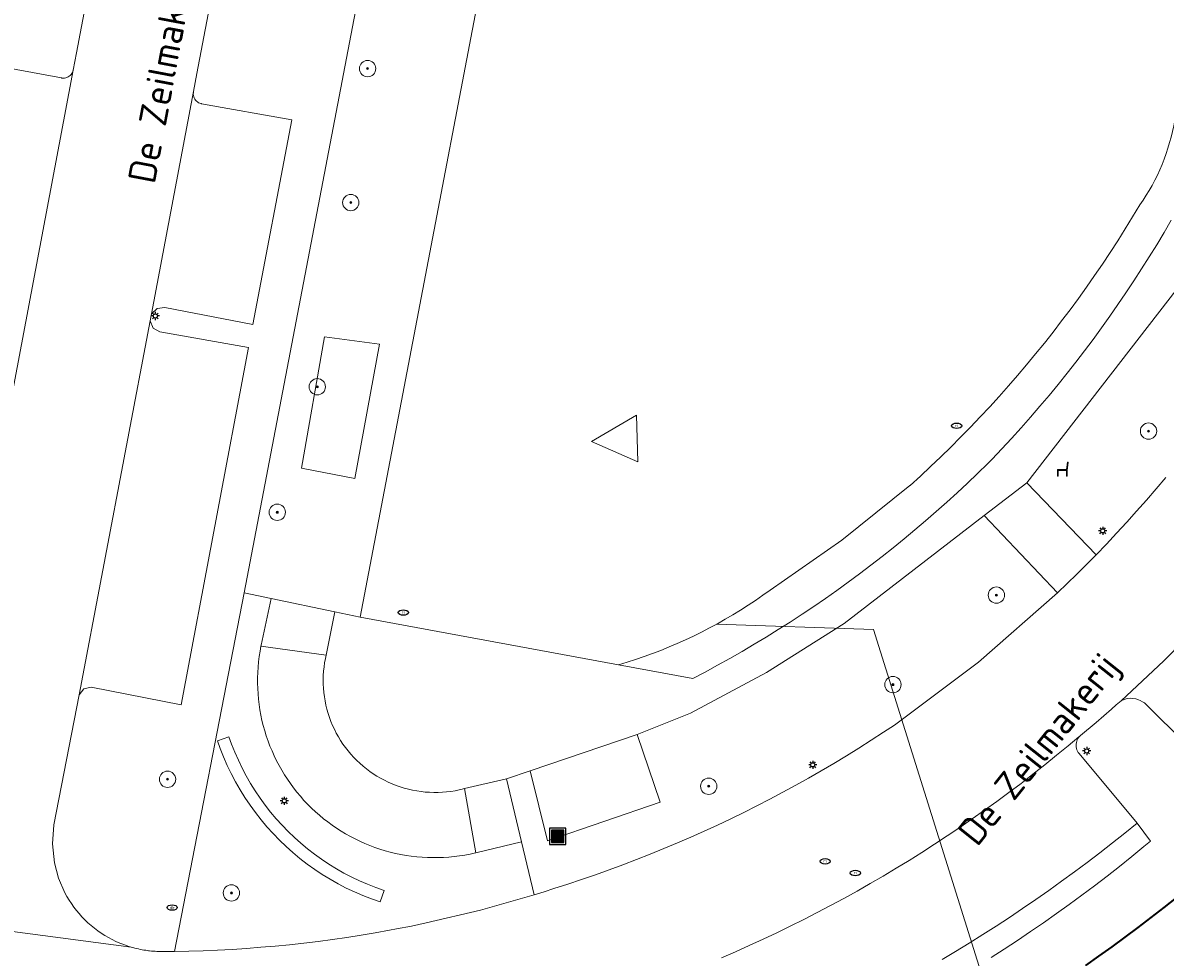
# Model space of a CAD drawing. Header units: metres. Extents: x 152610 to 160096, y 456114 to 462495.
# Tile 331 of 656: x 157665 to 157721, y 459829 to 459875. Entities that reach past the tile are written whole.
import ezdxf
from ezdxf.enums import TextEntityAlignment as Align

# ---------------------------------------------------------------- set-up
doc = ezdxf.new("R2010")
doc.units = ezdxf.units.M
doc.header["$LTSCALE"] = 0.5
doc.layers.get('0').update_dxf_attribs({"linetype": 'CONTINUOUS'})
for name, color, linetype, lineweight in [('B-PV-GK-BESCHOEIING-G', 251, 'GK-BESCHOEIING-SO', 18), ('B-PV-GR-BEPLANTING_CULTUUR_HEESTERS-GV', 251, 'CONTINUOUS', 18), ('B-PV-GR-BOOM-S', 251, 'CONTINUOUS', 25), ('B-PV-GR-HAAG-GV', 251, 'CONTINUOUS', 13), ('B-PV-IE-MEUBILAIR-S', 251, 'CONTINUOUS', 25), ('B-PV-IE-MEUBILAIR_WEGMEUBILAIR-S', 251, 'CONTINUOUS', 25), ('B-PV-IE-MEUBILAIR_WEGMEUBILAIR_AFVALBAK-S', 251, 'CONTINUOUS', 25), ('B-PV-KW-KUNSTWERK_DUIKER-G', 251, 'CONTINUOUS', 18), ('B-PV-OG-BEBOUWING-GV', 6, 'CONTINUOUS', 35), ('B-PV-OG-TERREIN_BEGROEID-GV', 251, 'CONTINUOUS', 18), ('B-PV-OG-TOPOGRAFIE-T18', 1, 'CONTINUOUS', 18), ('B-PV-OG-WATER_SLOOT-GV', 251, 'CONTINUOUS', 18), ('B-PV-VH-GESLOTENVERHARDING_BETON-GV', 251, 'CONTINUOUS', 18), ('B-PV-VH-ONVERHARD_ZAND-GV', 251, 'CONTINUOUS', 18), ('B-PV-VH-OPENVERHARDING_BETONSTRAATSTEEN-GV', 251, 'CONTINUOUS', 18), ('B-PV-VH-OPENVERHARDING_TEGEL-GV', 251, 'CONTINUOUS', 18)]:
    doc.layers.add(name, color=color, linetype=linetype, lineweight=lineweight)
doc.styles.add('NLCS-ISO', font='NLCS-ISO.ttf')
doc.styles.add('NLCS-ISO-M750-T18', font='NLCS-ISO.ttf', dxfattribs={"height": 1.35})
doc.linetypes.add('GK-BESCHOEIING-SO', pattern='A,18,-3,[1,NLCS.SHX,S=0.6,R=0,X=0,Y=0],-3', length=24)

# ---------------------------------------------------------------- blocks, each defined once
blk = doc.blocks.new('SIE-WEG_AFVALBAK-SO')
h = blk.add_hatch(color=256)
h.dxf.hatch_style = 1
h.paths.add_polyline_path([(-1.5, -1.5), (1.5, -1.5), (1.5, 1.5), (-1.5, 1.5)])
for points in [[(-2, -2), (2, -2), (2, 2), (-2, 2)], [(-1.5, -1.5), (1.5, -1.5), (1.5, 1.5), (-1.5, 1.5)]]:
    blk.add_lwpolyline(points, close=True)
blk = doc.blocks.new('SIE-MEUBILAIR_PAAL_LICHTMAST-SO')
for points in [[(-0.62, 0), (-1, 0)], [(-0.71, 0.71), (-0.44, 0.44)], [(0, 1), (0, 0.62)], [(0.44, 0.44), (0.71, 0.71)], [(1, 0), (0.62, 0)], [(-0.71, -0.71), (-0.44, -0.44)], [(0, -0.62), (0, -1)], [(0.44, -0.44), (0.71, -0.71)]]:
    blk.add_lwpolyline(points)
blk.add_circle((0, 0), 0.5)
blk = doc.blocks.new('SIE-MEUBILAIR_PUT_RIOOLPUT-SO')
blk.add_ellipse((0, 0), major_axis=(1.25, 0), ratio=0.54)
at = {"style": 'NLCS-ISO'}
blk.add_text('ri', height=0.75, dxfattribs=at).set_placement((-0.04, 0.07), align=Align.MIDDLE_CENTER)
blk = doc.blocks.new('SIE-MEUBILAIR_PUT_DRAINAGEPUT-SO')
blk.add_ellipse((0, 0), major_axis=(1.25, 0), ratio=0.54)
at = {"style": 'NLCS-ISO'}
blk.add_text('dr', height=0.75, dxfattribs=at).set_placement((0.03, 0), align=Align.MIDDLE_CENTER)
blk = doc.blocks.new('SIE-WEG_ZITBANK-SO')
at = {"color": 0, "linetype": 'ByBlock', "lineweight": 18}
blk.add_lwpolyline([(-0.91, -1.63), (-0.91, -0.2), (1.09, -0.2), (1.09, -1.63), (1.29, -1.63), (1.29, -0.21), (1.54, 1.78), (1.33, 1.78), (1.11, 0), (-1.11, 0), (-1.11, -1.63)], close=True, dxfattribs=at)
blk = doc.blocks.new('SGR-BOOM_GBKN-SO')
at = {"linetype": 'ByBlock', "lineweight": 18}
h = blk.add_hatch(color=0, dxfattribs=at)
h.dxf.hatch_style = 1
edge = h.paths.add_edge_path()
edge.add_arc((0, 0), 0.25, 0, 360)
at = {"color": 0, "linetype": 'ByBlock', "lineweight": 18}
for radius in [2, 0.25]:
    blk.add_circle((0, 0), radius, dxfattribs=at)
at = {"color": 0, "linetype": 'ByBlock', "lineweight": 18, "style": 'NLCS-ISO'}
blk.add_attdef('SOORT', (2.5, 0), '', height=1.5, dxfattribs=at)

msp = doc.modelspace()

# ---------------------------------------------------------------- linework, layer by layer
at = {"layer": 'B-PV-GK-BESCHOEIING-G', "flags": 128}
msp.add_lwpolyline([(157724.19, 459885.541), (157721.105, 459870.08), (157721.055, 459869.801), (157720.997, 459869.523), (157720.931, 459869.247), (157720.857, 459868.973), (157720.775, 459868.701), (157720.686, 459868.431), (157720.59, 459868.164), (157720.486, 459867.9), (157720.374, 459867.639), (157720.255, 459867.382), (157720.129, 459867.127), (157719.996, 459866.877), (157719.856, 459866.63), (157719.709, 459866.387), (157719.555, 459866.148), (157719.396, 459865.916), (157719.043, 459865.327), (157718.683, 459864.743), (157718.316, 459864.162), (157717.942, 459863.586), (157717.562, 459863.015), (157717.175, 459862.447), (157716.781, 459861.885), (157716.381, 459861.327), (157715.975, 459860.773), (157715.562, 459860.225), (157715.143, 459859.681), (157714.717, 459859.142), (157714.285, 459858.609), (157713.847, 459858.08), (157713.403, 459857.556), (157712.953, 459857.038), (157712.496, 459856.525), (157712.034, 459856.017), (157711.566, 459855.515), (157711.092, 459855.018), (157710.612, 459854.527), (157710.127, 459854.041), (157709.636, 459853.561), (157709.139, 459853.087), (157708.637, 459852.619), (157708.13, 459852.156), (157708.123, 459852.15), (157704.783, 459849.474), (157701.273, 459847.026), (157700.917, 459846.77), (157700.556, 459846.521), (157700.191, 459846.279), (157699.821, 459846.043), (157699.447, 459845.814), (157699.069, 459845.592), (157698.687, 459845.377), (157698.301, 459845.168), (157697.911, 459844.967), (157697.518, 459844.773), (157697.121, 459844.587), (157696.721, 459844.407), (157696.318, 459844.235), (157695.912, 459844.07), (157695.502, 459843.913), (157695.09, 459843.763), (157694.675, 459843.621), (157694.258, 459843.486), (157693.838, 459843.359), (157693.832, 459843.357), (157681.176, 459845.689), (157690.019, 459892.013)], dxfattribs=at)
at = {"layer": 'B-PV-GR-BEPLANTING_CULTUUR_HEESTERS-GV', "flags": 128}
for points in [[(157682.123, 459859.094), (157679.427, 459859.448), (157678.292, 459852.997), (157680.917, 459852.5)], [(157695.882, 459836.62), (157694.751, 459839.95), (157689.502, 459838.168), (157690.355, 459834.719)]]:
    msp.add_lwpolyline(points, close=True, dxfattribs=at)
at = {"layer": 'B-PV-GR-HAAG-GV', "flags": 128}
msp.add_lwpolyline([(157674.872, 459839.47), (157674.742, 459839.831), (157674.177, 459839.628), (157674.311, 459839.257), (157674.477, 459838.839), (157674.658, 459838.428), (157674.854, 459838.023), (157675.063, 459837.626), (157675.287, 459837.236), (157675.525, 459836.854), (157675.776, 459836.481), (157676.04, 459836.117), (157676.316, 459835.763), (157676.606, 459835.419), (157676.907, 459835.085), (157677.22, 459834.763), (157677.544, 459834.451), (157677.879, 459834.152), (157678.225, 459833.864), (157678.581, 459833.589), (157678.946, 459833.327), (157679.32, 459833.078), (157679.703, 459832.843), (157680.094, 459832.621), (157680.493, 459832.413), (157680.898, 459832.22), (157681.311, 459832.041), (157681.729, 459831.877), (157682.153, 459831.728), (157682.352, 459832.294), (157681.938, 459832.44), (157681.54, 459832.596), (157681.147, 459832.766), (157680.76, 459832.95), (157680.381, 459833.148), (157680.008, 459833.359), (157679.644, 459833.584), (157679.287, 459833.821), (157678.939, 459834.071), (157678.6, 459834.332), (157678.271, 459834.606), (157677.952, 459834.892), (157677.643, 459835.188), (157677.345, 459835.495), (157677.058, 459835.813), (157676.783, 459836.141), (157676.519, 459836.478), (157676.267, 459836.825), (157676.028, 459837.18), (157675.802, 459837.544), (157675.589, 459837.915), (157675.389, 459838.294), (157675.203, 459838.679), (157675.031, 459839.071)], close=True, dxfattribs=at)
msp.add_lwpolyline([(157712.1, 459829.002), (157712.75, 459829.42), (157713.395, 459829.844), (157714.037, 459830.275), (157714.673, 459830.712), (157715.306, 459831.156), (157715.933, 459831.606), (157716.556, 459832.063), (157717.174, 459832.527), (157717.788, 459832.997), (157718.396, 459833.473), (157718.999, 459833.955), (157719.598, 459834.444), (157719.91, 459834.703), (157719.263, 459835.601), (157718.658, 459835.109), (157718.049, 459834.624), (157717.434, 459834.145), (157716.815, 459833.672), (157716.191, 459833.206), (157715.562, 459832.746), (157714.928, 459832.293), (157714.29, 459831.846), (157713.647, 459831.406), (157712.999, 459830.972), (157712.348, 459830.545), (157711.692, 459830.125), (157711.031, 459829.711), (157710.367, 459829.305), (157709.698, 459828.905)], dxfattribs=at)
at = {"layer": 'B-PV-KW-KUNSTWERK_DUIKER-G', "flags": 128}
msp.add_lwpolyline([(157698.636, 459845.35), (157706.336, 459845.089), (157718.406, 459806.614), (157727.355, 459811.814), (157737.344, 459772.432)], dxfattribs=at)
at = {"layer": 'B-PV-OG-BEBOUWING-GV', "flags": 128}
msp.add_lwpolyline([(157721.188, 459831.948), (157720.565, 459831.452), (157719.936, 459830.962), (157719.303, 459830.479), (157718.666, 459830.002), (157718.023, 459829.531), (157717.376, 459829.067), (157716.724, 459828.609)], dxfattribs=at)
at = {"layer": 'B-PV-OG-TERREIN_BEGROEID-GV', "flags": 128}
for points in [[(157684.798, 459893.002), (157684.355, 459893.288), (157675.483, 459846.89), (157676.816, 459846.614), (157679.935, 459845.952), (157681.176, 459845.689), (157690.019, 459892.013)], [(157678.292, 459852.997), (157679.427, 459859.448), (157682.123, 459859.094), (157680.917, 459852.5)], [(157715.358, 459846.888), (157711.768, 459850.686), (157704.894, 459845.394), (157701.086, 459842.984), (157697.364, 459840.991), (157694.751, 459839.95), (157695.882, 459836.62), (157690.355, 459834.719), (157689.502, 459838.168), (157688.343, 459837.774), (157689.087, 459834.678), (157689.711, 459832.084), (157690.188, 459832.233), (157690.664, 459832.386), (157691.348, 459832.604), (157692.029, 459832.83), (157692.708, 459833.064), (157693.384, 459833.305), (157694.058, 459833.554), (157694.729, 459833.81), (157695.396, 459834.073), (157696.061, 459834.344), (157696.723, 459834.623), (157697.381, 459834.909), (157698.037, 459835.202), (157698.689, 459835.502), (157699.338, 459835.81), (157699.983, 459836.124), (157700.624, 459836.446), (157701.262, 459836.775), (157701.897, 459837.112), (157702.527, 459837.455), (157703.154, 459837.805), (157703.777, 459838.163), (157704.395, 459838.527), (157705.01, 459838.898), (157705.62, 459839.275), (157706.227, 459839.66), (157706.829, 459840.051), (157707.363, 459840.407), (157711.486, 459843.493)]]:
    msp.add_lwpolyline(points, close=True, dxfattribs=at)
for points in [[(157720.686, 459868.431), (157720.59, 459868.164), (157720.486, 459867.9), (157720.374, 459867.639), (157720.255, 459867.382), (157720.129, 459867.127), (157719.996, 459866.877), (157719.856, 459866.63), (157719.709, 459866.387), (157719.555, 459866.148), (157719.396, 459865.916), (157719.043, 459865.327), (157718.683, 459864.743), (157718.316, 459864.162), (157717.942, 459863.586), (157717.562, 459863.015), (157717.175, 459862.447), (157716.781, 459861.885), (157716.381, 459861.327), (157715.975, 459860.773), (157715.562, 459860.225), (157715.142, 459859.681), (157714.717, 459859.142), (157714.285, 459858.609), (157713.847, 459858.08), (157713.403, 459857.556), (157712.953, 459857.038), (157712.496, 459856.525), (157712.034, 459856.017), (157711.566, 459855.515), (157711.092, 459855.018), (157710.612, 459854.527), (157710.127, 459854.041), (157709.636, 459853.561), (157709.139, 459853.087), (157708.637, 459852.619), (157708.13, 459852.156), (157708.123, 459852.15), (157704.783, 459849.474), (157701.273, 459847.026), (157700.917, 459846.77), (157700.556, 459846.521), (157700.19, 459846.279), (157699.821, 459846.043), (157699.447, 459845.814), (157699.069, 459845.592), (157698.687, 459845.377), (157698.301, 459845.168), (157697.911, 459844.967), (157697.518, 459844.773), (157697.121, 459844.587), (157696.721, 459844.407), (157696.318, 459844.235), (157695.912, 459844.07), (157695.502, 459843.913), (157695.09, 459843.763), (157694.675, 459843.621), (157694.258, 459843.486), (157693.839, 459843.359), (157693.832, 459843.357), (157697.476, 459842.684), (157698.087, 459843.007), (157698.695, 459843.336), (157699.298, 459843.673), (157699.898, 459844.016), (157700.494, 459844.367), (157701.085, 459844.724), (157701.673, 459845.089), (157702.256, 459845.459), (157702.835, 459845.837), (157703.409, 459846.222), (157703.979, 459846.613), (157704.544, 459847.01), (157705.105, 459847.414), (157705.661, 459847.825), (157706.212, 459848.242), (157706.759, 459848.665), (157707.3, 459849.095), (157707.836, 459849.531), (157708.368, 459849.973), (157708.894, 459850.421), (157709.415, 459850.875), (157709.931, 459851.335), (157710.441, 459851.801), (157710.946, 459852.273), (157711.445, 459852.751), (157711.939, 459853.235), (157712.15, 459853.445), (157712.63, 459853.953), (157713.105, 459854.466), (157713.574, 459854.985), (157714.037, 459855.509), (157714.493, 459856.039), (157714.944, 459856.573), (157715.389, 459857.113), (157715.827, 459857.658), (157716.259, 459858.208), (157716.685, 459858.762), (157717.104, 459859.322), (157717.517, 459859.886), (157717.923, 459860.455), (157718.323, 459861.029), (157718.717, 459861.607), (157719.103, 459862.19), (157719.483, 459862.776), (157719.857, 459863.368), (157720.223, 459863.963), (157720.583, 459864.563), (157720.935, 459865.167)], [(157721.668, 459862.373), (157713.849, 459852.287), (157717.252, 459848.758), (157717.758, 459849.283), (157718.258, 459849.814), (157718.752, 459850.35), (157719.24, 459850.891), (157719.722, 459851.438), (157720.198, 459851.99), (157720.668, 459852.547)]]:
    msp.add_lwpolyline(points, dxfattribs=at)
at = {"layer": 'B-PV-OG-WATER_SLOOT-GV', "flags": 128}
msp.add_lwpolyline([(157690.019, 459892.013), (157681.176, 459845.689), (157693.832, 459843.357), (157693.839, 459843.359), (157694.258, 459843.486), (157694.675, 459843.621), (157695.09, 459843.763), (157695.502, 459843.913), (157695.912, 459844.07), (157696.318, 459844.235), (157696.721, 459844.407), (157697.121, 459844.587), (157697.518, 459844.773), (157697.911, 459844.967), (157698.301, 459845.168), (157698.687, 459845.377), (157699.069, 459845.592), (157699.447, 459845.814), (157699.821, 459846.043), (157700.19, 459846.279), (157700.556, 459846.521), (157700.917, 459846.77), (157701.273, 459847.026), (157704.783, 459849.474), (157708.123, 459852.15), (157708.13, 459852.156), (157708.637, 459852.619), (157709.139, 459853.087), (157709.636, 459853.561), (157710.127, 459854.041), (157710.612, 459854.527), (157711.092, 459855.018), (157711.566, 459855.515), (157712.034, 459856.017), (157712.496, 459856.525), (157712.953, 459857.038), (157713.403, 459857.556), (157713.847, 459858.08), (157714.285, 459858.609), (157714.717, 459859.142), (157715.142, 459859.681), (157715.562, 459860.225), (157715.975, 459860.773), (157716.381, 459861.327), (157716.781, 459861.885), (157717.175, 459862.447), (157717.562, 459863.015), (157717.942, 459863.586), (157718.316, 459864.162), (157718.683, 459864.743), (157719.043, 459865.327), (157719.396, 459865.916), (157719.555, 459866.148), (157719.709, 459866.387), (157719.856, 459866.63), (157719.996, 459866.877), (157720.129, 459867.127), (157720.255, 459867.382), (157720.374, 459867.639), (157720.486, 459867.9), (157720.59, 459868.164), (157720.686, 459868.431)], dxfattribs=at)
msp.add_lwpolyline([(157692.521, 459854.305), (157694.727, 459855.611), (157694.782, 459853.312)], close=True, dxfattribs=at)
at = {"layer": 'B-PV-VH-GESLOTENVERHARDING_BETON-GV', "flags": 128}
msp.add_lwpolyline([(157692.521, 459854.305), (157694.782, 459853.312), (157694.727, 459855.611)], close=True, dxfattribs=at)
at = {"layer": 'B-PV-VH-ONVERHARD_ZAND-GV', "flags": 128}
msp.add_lwpolyline([(157674.872, 459839.47), (157674.742, 459839.831), (157674.177, 459839.628), (157674.311, 459839.257), (157674.477, 459838.839), (157674.658, 459838.428), (157674.854, 459838.023), (157675.063, 459837.626), (157675.287, 459837.236), (157675.525, 459836.854), (157675.776, 459836.481), (157676.04, 459836.117), (157676.316, 459835.763), (157676.606, 459835.419), (157676.907, 459835.085), (157677.22, 459834.763), (157677.544, 459834.451), (157677.879, 459834.152), (157678.225, 459833.864), (157678.581, 459833.589), (157678.946, 459833.327), (157679.32, 459833.078), (157679.703, 459832.843), (157680.094, 459832.621), (157680.493, 459832.413), (157680.898, 459832.22), (157681.311, 459832.041), (157681.729, 459831.877), (157682.153, 459831.728), (157682.352, 459832.294), (157681.938, 459832.44), (157681.54, 459832.596), (157681.147, 459832.766), (157680.76, 459832.95), (157680.381, 459833.148), (157680.008, 459833.359), (157679.644, 459833.584), (157679.287, 459833.821), (157678.939, 459834.071), (157678.6, 459834.332), (157678.271, 459834.606), (157677.952, 459834.892), (157677.643, 459835.188), (157677.345, 459835.495), (157677.058, 459835.813), (157676.783, 459836.141), (157676.519, 459836.478), (157676.267, 459836.825), (157676.028, 459837.18), (157675.802, 459837.544), (157675.589, 459837.915), (157675.389, 459838.294), (157675.203, 459838.679), (157675.031, 459839.071)], close=True, dxfattribs=at)
msp.add_lwpolyline([(157712.1, 459829.002), (157712.75, 459829.42), (157713.395, 459829.844), (157714.037, 459830.275), (157714.673, 459830.712), (157715.306, 459831.156), (157715.933, 459831.606), (157716.556, 459832.063), (157717.174, 459832.527), (157717.788, 459832.997), (157718.396, 459833.473), (157718.999, 459833.955), (157719.598, 459834.444), (157719.91, 459834.703), (157719.263, 459835.601), (157718.658, 459835.109), (157718.049, 459834.624), (157717.434, 459834.145), (157716.815, 459833.672), (157716.191, 459833.206), (157715.562, 459832.746), (157714.928, 459832.293), (157714.29, 459831.846), (157713.647, 459831.406), (157712.999, 459830.972), (157712.348, 459830.545), (157711.692, 459830.125), (157711.031, 459829.711), (157710.367, 459829.305), (157709.698, 459828.905)], dxfattribs=at)
at = {"layer": 'B-PV-VH-OPENVERHARDING_BETONSTRAATSTEEN-GV', "flags": 128}
for points in [[(157667.827, 459876.317), (157667.27, 459873.376), (157667.111, 459872.531), (157662.016, 459845.615)], [(157656.945, 459831.221), (157669.944, 459829.516), (157669.782, 459829.567), (157669.587, 459829.635), (157669.394, 459829.711), (157669.204, 459829.795), (157669.018, 459829.886), (157668.835, 459829.984), (157668.657, 459830.088), (157668.482, 459830.2), (157668.312, 459830.318), (157668.147, 459830.443), (157667.986, 459830.574), (157667.831, 459830.711), (157667.681, 459830.854), (157667.537, 459831.003), (157667.398, 459831.157), (157667.266, 459831.317), (157667.14, 459831.481), (157667.021, 459831.651), (157666.907, 459831.824), (157666.801, 459832.002), (157666.702, 459832.184), (157666.394, 459832.896), (157666.193, 459833.645), (157666.096, 459834.58), (157666.164, 459835.518), (157667.398, 459841.882), (157670.875, 459860.231), (157670.941, 459860.58), (157673.005, 459871.472), (157673.174, 459872.36), (157673.728, 459875.271)], [(157720.935, 459865.167), (157720.583, 459864.563), (157720.223, 459863.963), (157719.857, 459863.368), (157719.483, 459862.776), (157719.103, 459862.19), (157718.717, 459861.607), (157718.323, 459861.029), (157717.923, 459860.455), (157717.517, 459859.886), (157717.104, 459859.322), (157716.685, 459858.762), (157716.259, 459858.208), (157715.827, 459857.658), (157715.389, 459857.113), (157714.944, 459856.573), (157714.493, 459856.039), (157714.037, 459855.509), (157713.574, 459854.985), (157713.105, 459854.466), (157712.63, 459853.953), (157712.15, 459853.445), (157711.939, 459853.235), (157711.445, 459852.751), (157710.946, 459852.273), (157710.441, 459851.801), (157709.931, 459851.335), (157709.415, 459850.875), (157708.894, 459850.421), (157708.368, 459849.973), (157707.836, 459849.531), (157707.3, 459849.095), (157706.759, 459848.665), (157706.212, 459848.242), (157705.661, 459847.825), (157705.105, 459847.414), (157704.544, 459847.01), (157703.979, 459846.613), (157703.409, 459846.222), (157702.835, 459845.837), (157702.256, 459845.459), (157701.673, 459845.089), (157701.085, 459844.724), (157700.494, 459844.367), (157699.898, 459844.016), (157699.298, 459843.673), (157698.695, 459843.336), (157698.087, 459843.007), (157697.476, 459842.684), (157693.832, 459843.357), (157681.176, 459845.689), (157679.935, 459845.952), (157679.502, 459843.837), (157679.468, 459843.669), (157679.431, 459843.463), (157679.402, 459843.255), (157679.38, 459843.047), (157679.367, 459842.837), (157679.361, 459842.628), (157679.364, 459842.418), (157679.375, 459842.209), (157679.393, 459842), (157679.42, 459841.792), (157679.454, 459841.586), (157679.497, 459841.38), (157679.547, 459841.177), (157679.604, 459840.975), (157679.67, 459840.776), (157679.743, 459840.58), (157679.823, 459840.386), (157679.911, 459840.196), (157680.006, 459840.009), (157680.108, 459839.826), (157680.217, 459839.647), (157680.333, 459839.472), (157680.455, 459839.302), (157680.584, 459839.137), (157680.719, 459838.976), (157680.86, 459838.821), (157681.007, 459838.672), (157681.159, 459838.528), (157681.317, 459838.39), (157681.48, 459838.258), (157681.648, 459838.132), (157681.82, 459838.013), (157681.997, 459837.901), (157682.178, 459837.795), (157682.363, 459837.697), (157682.552, 459837.605), (157682.744, 459837.521), (157682.939, 459837.444), (157683.137, 459837.375), (157683.337, 459837.313), (157683.539, 459837.259), (157683.744, 459837.213), (157683.95, 459837.174), (157684.157, 459837.144), (157684.365, 459837.121), (157684.575, 459837.107), (157684.784, 459837.1), (157684.994, 459837.102), (157685.203, 459837.111), (157685.412, 459837.128), (157685.62, 459837.153), (157685.827, 459837.187), (157686.032, 459837.228), (157686.104, 459837.244), (157686.295, 459837.289), (157688.343, 459837.774), (157689.502, 459838.168), (157694.751, 459839.95), (157697.364, 459840.991), (157701.086, 459842.984), (157704.894, 459845.394), (157711.768, 459850.686), (157713.849, 459852.287), (157721.668, 459862.373)], [(157720.668, 459852.547), (157720.198, 459851.99), (157719.722, 459851.438), (157719.24, 459850.891), (157718.752, 459850.35), (157718.258, 459849.814), (157717.758, 459849.283), (157717.252, 459848.758), (157716.314, 459847.813), (157715.358, 459846.888), (157711.486, 459843.493), (157707.363, 459840.407), (157706.829, 459840.051), (157706.227, 459839.66), (157705.62, 459839.275), (157705.01, 459838.898), (157704.395, 459838.527), (157703.777, 459838.163), (157703.154, 459837.805), (157702.527, 459837.455), (157701.897, 459837.112), (157701.262, 459836.775), (157700.624, 459836.446), (157699.983, 459836.124), (157699.338, 459835.81), (157698.689, 459835.502), (157698.037, 459835.202), (157697.381, 459834.909), (157696.723, 459834.623), (157696.061, 459834.344), (157695.396, 459834.073), (157694.729, 459833.81), (157694.058, 459833.554), (157693.384, 459833.305), (157692.708, 459833.064), (157692.029, 459832.83), (157691.348, 459832.604), (157690.664, 459832.386), (157690.188, 459832.233), (157689.711, 459832.084), (157687.077, 459831.333), (157684.413, 459830.699), (157683.688, 459830.547), (157682.961, 459830.405), (157682.61, 459830.339), (157681.914, 459830.215), (157681.217, 459830.098), (157680.518, 459829.989), (157679.818, 459829.889), (157679.117, 459829.796), (157678.416, 459829.711), (157677.713, 459829.634), (157677.009, 459829.565), (157676.305, 459829.504), (157675.6, 459829.451), (157674.894, 459829.405), (157674.188, 459829.368), (157673.482, 459829.339), (157672.775, 459829.318), (157672.068, 459829.305), (157671.675, 459829.301), (157671.583, 459829.298), (157671.491, 459829.297), (157671.398, 459829.297), (157671.306, 459829.299), (157671.214, 459829.303), (157671.122, 459829.308), (157671.03, 459829.315), (157670.938, 459829.323), (157670.847, 459829.333), (157670.804, 459829.338), (157670.755, 459829.344), (157670.664, 459829.357), (157670.573, 459829.371), (157670.482, 459829.387), (157670.391, 459829.405), (157670.301, 459829.424), (157670.211, 459829.445), (157670.122, 459829.467), (157670.033, 459829.491), (157669.944, 459829.516), (157656.945, 459831.221)], [(157698.896, 459828.992), (157699.575, 459829.286), (157700.251, 459829.588), (157700.924, 459829.897), (157701.593, 459830.213), (157702.26, 459830.537), (157702.922, 459830.867), (157703.581, 459831.205), (157704.236, 459831.55), (157704.887, 459831.902), (157705.535, 459832.261), (157706.179, 459832.627), (157706.819, 459832.999), (157707.454, 459833.379), (157708.086, 459833.766), (157708.713, 459834.159), (157709.336, 459834.559), (157709.955, 459834.966), (157710.569, 459835.38), (157711.178, 459835.8), (157711.784, 459836.226), (157712.384, 459836.659), (157712.98, 459837.099), (157713.571, 459837.545), (157714.157, 459837.998), (157714.738, 459838.456), (157715.314, 459838.921), (157715.885, 459839.392), (157716.406, 459839.831), (157716.448, 459839.865), (157716.49, 459839.9), (157717.254, 459840.538), (157718.008, 459841.187), (157718.243, 459841.393), (157718.477, 459841.601), (157720.576, 459843.557), (157722.587, 459845.605)], [(157709.698, 459828.905), (157710.367, 459829.305), (157711.031, 459829.711), (157711.692, 459830.125), (157712.348, 459830.545), (157712.999, 459830.972), (157713.647, 459831.406), (157714.29, 459831.846), (157714.928, 459832.293), (157715.562, 459832.746), (157716.191, 459833.206), (157716.815, 459833.672), (157717.434, 459834.145), (157718.049, 459834.624), (157718.658, 459835.109), (157719.263, 459835.601), (157716.422, 459839.009), (157716.379, 459839.066), (157716.343, 459839.128), (157716.314, 459839.194), (157716.293, 459839.262), (157716.279, 459839.332), (157716.273, 459839.403), (157716.276, 459839.475), (157716.286, 459839.546), (157716.304, 459839.615), (157716.329, 459839.682), (157716.362, 459839.745), (157716.402, 459839.805), (157716.448, 459839.86), (157716.49, 459839.9), (157716.448, 459839.865), (157716.406, 459839.831), (157715.885, 459839.392), (157715.314, 459838.921), (157714.738, 459838.456), (157714.157, 459837.998), (157713.571, 459837.545), (157712.98, 459837.099), (157712.384, 459836.659), (157711.784, 459836.226), (157711.178, 459835.8), (157710.569, 459835.38), (157709.955, 459834.966), (157709.336, 459834.559), (157708.713, 459834.159), (157708.086, 459833.766), (157707.454, 459833.379), (157706.819, 459832.999), (157706.179, 459832.627), (157705.535, 459832.261), (157704.887, 459831.902), (157704.236, 459831.55), (157703.581, 459831.205), (157702.922, 459830.867), (157702.26, 459830.537), (157701.593, 459830.213), (157700.924, 459829.897), (157700.251, 459829.588), (157699.575, 459829.286), (157698.896, 459828.992)]]:
    msp.add_lwpolyline(points, dxfattribs=at)
for points in [[(157666.529, 459872.146), (157662.076, 459872.963), (157657.128, 459846.918), (157661.524, 459846.159), (157661.864, 459845.972), (157662.016, 459845.615), (157667.111, 459872.531), (157667.095, 459872.471), (157667.072, 459872.413), (157667.042, 459872.358), (157667.004, 459872.308), (157666.961, 459872.263), (157666.913, 459872.224), (157666.859, 459872.191), (157666.802, 459872.166), (157666.742, 459872.148), (157666.681, 459872.137), (157666.618, 459872.135), (157666.556, 459872.141)], [(157672.997, 459871.409), (157673.005, 459871.472), (157670.941, 459860.58), (157671.221, 459860.836), (157671.597, 459860.882), (157675.921, 459860.051), (157677.829, 459870.098), (157673.399, 459870.877), (157673.374, 459870.883), (157673.314, 459870.903), (157673.256, 459870.931), (157673.203, 459870.965), (157673.154, 459871.006), (157673.11, 459871.053), (157673.073, 459871.104), (157673.043, 459871.161), (157673.02, 459871.22), (157673.004, 459871.282), (157672.996, 459871.345)], [(157671.024, 459859.876), (157670.875, 459860.231), (157667.398, 459841.882), (157667.624, 459842.181), (157667.989, 459842.267), (157672.407, 459841.398), (157675.707, 459858.92), (157671.36, 459859.689)], [(157717.252, 459848.758), (157713.849, 459852.287), (157711.768, 459850.686), (157715.358, 459846.888), (157716.314, 459847.813)], [(157679.935, 459845.952), (157676.816, 459846.614), (157676.325, 459844.33), (157676.317, 459844.29), (157676.313, 459844.268), (157679.502, 459843.837)], [(157679.502, 459843.837), (157676.313, 459844.268), (157676.268, 459844.031), (157676.228, 459843.771), (157676.195, 459843.51), (157676.17, 459843.248), (157676.154, 459842.985), (157676.145, 459842.722), (157676.144, 459842.459), (157676.152, 459842.195), (157676.167, 459841.933), (157676.19, 459841.67), (157676.221, 459841.409), (157676.26, 459841.148), (157676.307, 459840.889), (157676.362, 459840.632), (157676.425, 459840.376), (157676.495, 459840.123), (157676.573, 459839.871), (157676.659, 459839.622), (157676.752, 459839.376), (157676.853, 459839.133), (157676.961, 459838.892), (157677.076, 459838.656), (157677.199, 459838.423), (157677.328, 459838.193), (157677.464, 459837.968), (157677.607, 459837.747), (157677.757, 459837.531), (157677.913, 459837.319), (157678.076, 459837.112), (157678.245, 459836.91), (157678.42, 459836.713), (157678.6, 459836.521), (157678.787, 459836.335), (157678.979, 459836.155), (157679.177, 459835.981), (157679.379, 459835.813), (157679.587, 459835.651), (157679.799, 459835.496), (157680.016, 459835.347), (157680.238, 459835.205), (157680.464, 459835.069), (157680.693, 459834.941), (157680.927, 459834.819), (157681.164, 459834.705), (157681.405, 459834.598), (157681.648, 459834.498), (157681.895, 459834.406), (157682.144, 459834.321), (157682.396, 459834.244), (157682.65, 459834.174), (157682.906, 459834.113), (157683.163, 459834.059), (157683.423, 459834.013), (157683.683, 459833.975), (157683.945, 459833.944), (157684.207, 459833.922), (157684.47, 459833.908), (157684.733, 459833.902), (157684.997, 459833.903), (157685.26, 459833.913), (157685.522, 459833.931), (157685.784, 459833.956), (157686.045, 459833.99), (157686.305, 459834.031), (157686.564, 459834.081), (157686.821, 459834.138), (157686.842, 459834.143), (157686.295, 459837.289), (157686.104, 459837.244), (157686.032, 459837.228), (157685.827, 459837.187), (157685.62, 459837.153), (157685.412, 459837.128), (157685.203, 459837.111), (157684.994, 459837.102), (157684.784, 459837.1), (157684.575, 459837.107), (157684.365, 459837.121), (157684.157, 459837.144), (157683.95, 459837.174), (157683.744, 459837.213), (157683.539, 459837.259), (157683.337, 459837.313), (157683.137, 459837.375), (157682.939, 459837.444), (157682.744, 459837.521), (157682.552, 459837.605), (157682.363, 459837.697), (157682.178, 459837.795), (157681.997, 459837.901), (157681.82, 459838.013), (157681.648, 459838.132), (157681.48, 459838.258), (157681.317, 459838.39), (157681.159, 459838.528), (157681.007, 459838.672), (157680.86, 459838.821), (157680.719, 459838.976), (157680.584, 459839.137), (157680.455, 459839.302), (157680.333, 459839.472), (157680.217, 459839.647), (157680.108, 459839.826), (157680.006, 459840.009), (157679.911, 459840.196), (157679.823, 459840.386), (157679.743, 459840.58), (157679.67, 459840.776), (157679.604, 459840.975), (157679.547, 459841.177), (157679.497, 459841.38), (157679.454, 459841.586), (157679.42, 459841.792), (157679.393, 459842), (157679.375, 459842.209), (157679.364, 459842.418), (157679.361, 459842.628), (157679.367, 459842.837), (157679.38, 459843.047), (157679.402, 459843.255), (157679.431, 459843.463), (157679.468, 459843.669)], [(157689.087, 459834.678), (157688.343, 459837.774), (157686.295, 459837.289), (157686.842, 459834.143)]]:
    msp.add_lwpolyline(points, close=True, dxfattribs=at)
at = {"layer": 'B-PV-VH-OPENVERHARDING_TEGEL-GV', "flags": 128}
for points in [[(157673.728, 459875.271), (157673.174, 459872.36), (157673.005, 459871.472), (157672.997, 459871.409), (157672.996, 459871.345), (157673.004, 459871.282), (157673.02, 459871.22), (157673.043, 459871.161), (157673.073, 459871.104), (157673.11, 459871.053), (157673.154, 459871.006), (157673.203, 459870.965), (157673.256, 459870.931), (157673.314, 459870.903), (157673.374, 459870.883), (157673.399, 459870.877), (157677.829, 459870.098), (157675.921, 459860.051), (157671.597, 459860.882), (157671.221, 459860.836), (157670.941, 459860.58), (157670.875, 459860.231), (157671.024, 459859.876), (157671.36, 459859.689), (157675.707, 459858.92), (157672.407, 459841.398), (157667.989, 459842.267), (157667.624, 459842.181), (157667.398, 459841.882), (157666.164, 459835.518), (157666.096, 459834.58), (157666.193, 459833.645), (157666.394, 459832.896), (157666.702, 459832.184), (157666.801, 459832.002), (157666.907, 459831.824), (157667.021, 459831.651), (157667.14, 459831.481), (157667.266, 459831.317), (157667.398, 459831.157), (157667.537, 459831.003), (157667.681, 459830.854), (157667.831, 459830.711), (157667.986, 459830.574), (157668.147, 459830.443), (157668.312, 459830.318), (157668.482, 459830.2), (157668.657, 459830.088), (157668.835, 459829.984), (157669.018, 459829.886), (157669.204, 459829.795), (157669.394, 459829.711), (157669.587, 459829.635), (157669.782, 459829.567), (157669.944, 459829.516), (157670.033, 459829.491), (157670.122, 459829.467), (157670.211, 459829.445), (157670.301, 459829.424), (157670.391, 459829.405), (157670.482, 459829.387), (157670.573, 459829.371), (157670.664, 459829.357), (157670.755, 459829.344), (157670.804, 459829.338), (157670.847, 459829.333), (157670.938, 459829.323), (157671.03, 459829.315), (157671.122, 459829.308), (157671.214, 459829.303), (157671.306, 459829.299), (157671.398, 459829.297), (157671.491, 459829.297), (157671.583, 459829.298), (157671.675, 459829.301), (157672.068, 459829.305), (157675.483, 459846.89), (157684.355, 459893.288)], [(157662.076, 459872.963), (157666.529, 459872.146), (157666.556, 459872.141), (157666.618, 459872.135), (157666.681, 459872.137), (157666.742, 459872.148), (157666.802, 459872.166), (157666.859, 459872.191), (157666.913, 459872.224), (157666.961, 459872.263), (157667.004, 459872.308), (157667.042, 459872.358), (157667.072, 459872.413), (157667.095, 459872.471), (157667.111, 459872.531), (157667.27, 459873.376), (157667.827, 459876.317)], [(157722.587, 459845.605), (157720.576, 459843.557), (157718.477, 459841.601), (157718.63, 459841.665), (157718.773, 459841.702), (157718.919, 459841.718), (157719.048, 459841.715), (157719.194, 459841.692), (157719.335, 459841.65), (157719.419, 459841.613), (157719.532, 459841.55), (157719.619, 459841.49), (157719.704, 459841.412), (157723.538, 459837.6)], [(157723.538, 459837.6), (157719.704, 459841.412), (157719.619, 459841.49), (157719.532, 459841.55), (157719.419, 459841.613), (157719.335, 459841.65), (157719.194, 459841.692), (157719.048, 459841.715), (157718.919, 459841.718), (157718.773, 459841.702), (157718.63, 459841.665), (157718.477, 459841.601), (157718.243, 459841.393), (157718.008, 459841.187), (157717.254, 459840.538), (157716.49, 459839.9), (157716.448, 459839.86), (157716.402, 459839.805), (157716.362, 459839.745), (157716.329, 459839.682), (157716.304, 459839.615), (157716.286, 459839.546), (157716.276, 459839.475), (157716.273, 459839.403), (157716.279, 459839.332), (157716.293, 459839.262), (157716.314, 459839.194), (157716.343, 459839.128), (157716.379, 459839.066), (157716.422, 459839.009), (157719.263, 459835.601), (157719.91, 459834.703), (157719.598, 459834.444), (157718.999, 459833.955), (157718.396, 459833.473), (157717.788, 459832.997), (157717.174, 459832.527), (157716.556, 459832.063), (157715.933, 459831.606), (157715.306, 459831.156), (157714.673, 459830.712), (157714.037, 459830.275), (157713.395, 459829.844), (157712.75, 459829.42), (157712.1, 459829.002)], [(157716.724, 459828.609), (157717.376, 459829.067), (157718.023, 459829.531), (157718.666, 459830.002), (157719.303, 459830.479), (157719.936, 459830.962), (157720.565, 459831.452), (157721.188, 459831.948)]]:
    msp.add_lwpolyline(points, dxfattribs=at)
for points in [[(157676.816, 459846.614), (157675.483, 459846.89), (157672.068, 459829.305), (157672.775, 459829.318), (157673.482, 459829.339), (157674.188, 459829.368), (157674.894, 459829.405), (157675.6, 459829.451), (157676.305, 459829.504), (157677.009, 459829.565), (157677.713, 459829.634), (157678.416, 459829.711), (157679.117, 459829.796), (157679.818, 459829.889), (157680.518, 459829.989), (157681.217, 459830.098), (157681.914, 459830.215), (157682.61, 459830.339), (157682.961, 459830.405), (157683.688, 459830.547), (157684.413, 459830.699), (157687.077, 459831.333), (157689.711, 459832.084), (157689.087, 459834.678), (157686.842, 459834.143), (157686.821, 459834.138), (157686.564, 459834.081), (157686.305, 459834.031), (157686.045, 459833.99), (157685.784, 459833.956), (157685.522, 459833.931), (157685.26, 459833.913), (157684.997, 459833.903), (157684.733, 459833.902), (157684.47, 459833.908), (157684.207, 459833.922), (157683.945, 459833.944), (157683.683, 459833.975), (157683.423, 459834.013), (157683.163, 459834.059), (157682.906, 459834.113), (157682.65, 459834.174), (157682.396, 459834.244), (157682.144, 459834.321), (157681.895, 459834.406), (157681.648, 459834.498), (157681.405, 459834.598), (157681.164, 459834.705), (157680.927, 459834.819), (157680.693, 459834.941), (157680.464, 459835.069), (157680.238, 459835.205), (157680.016, 459835.347), (157679.799, 459835.496), (157679.587, 459835.651), (157679.379, 459835.813), (157679.177, 459835.981), (157678.979, 459836.155), (157678.787, 459836.335), (157678.6, 459836.521), (157678.42, 459836.713), (157678.245, 459836.91), (157678.076, 459837.112), (157677.913, 459837.319), (157677.757, 459837.531), (157677.607, 459837.747), (157677.464, 459837.968), (157677.328, 459838.193), (157677.199, 459838.423), (157677.076, 459838.656), (157676.961, 459838.892), (157676.853, 459839.133), (157676.752, 459839.376), (157676.659, 459839.622), (157676.573, 459839.871), (157676.495, 459840.123), (157676.425, 459840.376), (157676.362, 459840.632), (157676.307, 459840.889), (157676.26, 459841.148), (157676.221, 459841.409), (157676.19, 459841.67), (157676.167, 459841.933), (157676.152, 459842.195), (157676.144, 459842.459), (157676.145, 459842.722), (157676.154, 459842.985), (157676.17, 459843.248), (157676.195, 459843.51), (157676.228, 459843.771), (157676.268, 459844.031), (157676.313, 459844.268), (157676.317, 459844.29), (157676.325, 459844.33)], [(157674.177, 459839.628), (157674.742, 459839.831), (157674.872, 459839.47), (157675.031, 459839.071), (157675.203, 459838.679), (157675.389, 459838.294), (157675.589, 459837.915), (157675.802, 459837.544), (157676.028, 459837.18), (157676.267, 459836.825), (157676.519, 459836.478), (157676.783, 459836.141), (157677.058, 459835.813), (157677.345, 459835.495), (157677.643, 459835.188), (157677.952, 459834.892), (157678.271, 459834.606), (157678.6, 459834.332), (157678.939, 459834.071), (157679.287, 459833.821), (157679.644, 459833.584), (157680.008, 459833.359), (157680.381, 459833.148), (157680.76, 459832.95), (157681.147, 459832.766), (157681.54, 459832.596), (157681.938, 459832.44), (157682.352, 459832.294), (157682.153, 459831.728), (157681.729, 459831.877), (157681.311, 459832.041), (157680.898, 459832.22), (157680.493, 459832.413), (157680.094, 459832.621), (157679.703, 459832.843), (157679.32, 459833.078), (157678.946, 459833.327), (157678.581, 459833.589), (157678.225, 459833.864), (157677.879, 459834.152), (157677.544, 459834.451), (157677.22, 459834.763), (157676.907, 459835.085), (157676.606, 459835.419), (157676.316, 459835.763), (157676.04, 459836.117), (157675.776, 459836.481), (157675.525, 459836.854), (157675.287, 459837.236), (157675.063, 459837.626), (157674.854, 459838.023), (157674.658, 459838.428), (157674.477, 459838.839), (157674.311, 459839.257)]]:
    msp.add_lwpolyline(points, close=True, dxfattribs=at)

# ---------------------------------------------------------------- block references
at = {"layer": 'B-PV-GR-BOOM-S', "xscale": 0.2, "yscale": 0.2, "zscale": 0.2}
for p in [(157681.538, 459872.604), (157680.716, 459866.033), (157679.074, 459856.997), (157719.821, 459854.822), (157677.112, 459850.84), (157712.363, 459846.779), (157707.294, 459842.388), (157671.731, 459837.747), (157698.261, 459837.403), (157674.863, 459832.17)]:
    msp.add_blockref('SGR-BOOM_GBKN-SO', p, dxfattribs=at)
at = {"layer": 'B-PV-IE-MEUBILAIR-S', "xscale": 0.2, "yscale": 0.2, "zscale": 0.2}
for name, p in [('SIE-MEUBILAIR_PAAL_LICHTMAST-SO', (157671.133, 459860.47)), ('SIE-MEUBILAIR_PUT_RIOOLPUT-SO', (157710.416, 459855.084)), ('SIE-MEUBILAIR_PAAL_LICHTMAST-SO', (157717.576, 459849.932)), ('SIE-MEUBILAIR_PUT_RIOOLPUT-SO', (157683.291, 459845.922)), ('SIE-MEUBILAIR_PAAL_LICHTMAST-SO', (157716.792, 459839.133)), ('SIE-MEUBILAIR_PAAL_LICHTMAST-SO', (157703.362, 459838.456)), ('SIE-MEUBILAIR_PAAL_LICHTMAST-SO', (157677.454, 459836.689)), ('SIE-MEUBILAIR_PUT_RIOOLPUT-SO', (157703.972, 459833.723)), ('SIE-MEUBILAIR_PUT_RIOOLPUT-SO', (157705.449, 459833.146)), ('SIE-MEUBILAIR_PUT_DRAINAGEPUT-SO', (157671.959, 459831.455))]:
    msp.add_blockref(name, p, dxfattribs=at)
at = {"layer": 'B-PV-IE-MEUBILAIR_WEGMEUBILAIR-S', "xscale": 0.2, "yscale": 0.2, "zscale": 0.2}
msp.add_blockref('SIE-WEG_ZITBANK-SO', (157715.582, 459852.936), dxfattribs=at)
at = {"layer": 'B-PV-IE-MEUBILAIR_WEGMEUBILAIR_AFVALBAK-S', "xscale": 0.2, "yscale": 0.2, "zscale": 0.2}
msp.add_blockref('SIE-WEG_AFVALBAK-SO', (157690.851, 459834.95), dxfattribs=at)

# ---------------------------------------------------------------- texts
at = {"layer": 'B-PV-OG-TOPOGRAFIE-T18', "style": 'NLCS-ISO-M750-T18'}
for rotation, p in [(79.3, (157671.685, 459872.543)), (51.4, (157714.581, 459839.1))]:
    msp.add_text('De Zeilmakerij', height=1.35, rotation=rotation, dxfattribs=at).set_placement(p, align=Align.MIDDLE)

doc.saveas('drawing.dxf')
